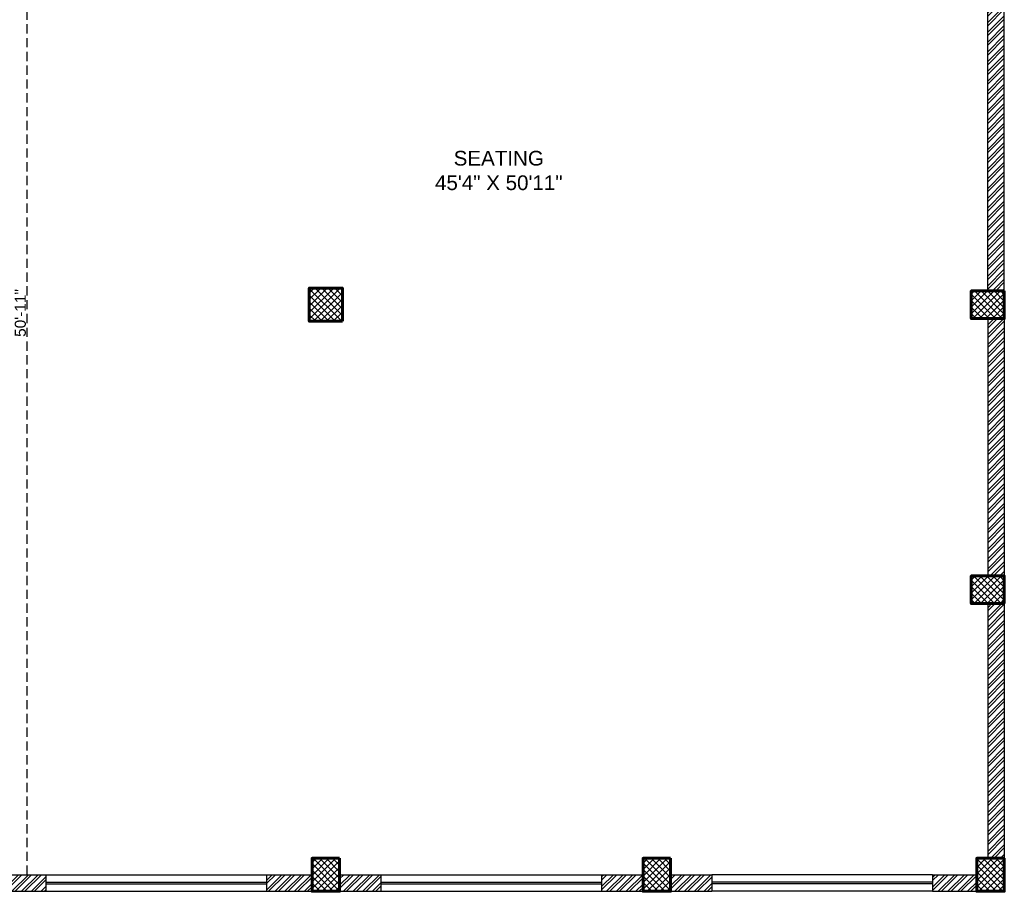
# Model space of a CAD drawing. Header units: inches. Extents: x 105152 to 158499, y 12149 to 30915.
# Tile 282 of 339: x 131248 to 131784, y 17404 to 17878. Entities that reach past the tile are written whole.
import ezdxf

# ---------------------------------------------------------------- set-up
doc = ezdxf.new("R2010")
doc.units = ezdxf.units.IN
doc.header["$MEASUREMENT"] = 0
doc.header["$PDMODE"] = 34
doc.linetypes.add('HIDDEN', pattern=[0.375, 0.25, -0.125])
doc.layers.add('PD_025_TEXT', color=61, linetype='Continuous')
doc.layers.add('PD_DIMENSION', color=101, linetype='Continuous')
for name, color, linetype, lineweight in [('PD_BRICK WALL_115', 134, 'Continuous', 30), ('PD_COLUMN', 2, 'Continuous', 60), ('PD_HATCH', 45, 'Continuous', 9), ('PD_WINDOW', 140, 'Continuous', 25)]:
    doc.layers.add(name, color=color, linetype=linetype, lineweight=lineweight)
doc.styles.get("Standard").update_dxf_attribs({"font": 'arial.ttf', "height": 6})
doc.styles.add('style1', font='arial.ttf', dxfattribs={"height": 500})
doc.dimstyles.new('ISO-10', dxfattribs={"dimtxt": 6, "dimasz": 0.5, "dimexe": 1.25, "dimexo": 0.625, "dimtad": 1, "dimtoh": 1, "dimdec": 1, "dimlunit": 4, "dimtxsty": 'Standard', "dimblk": 'ARCHTICK', "dimcen": 2.5, "dimclrt": 3, "dimadec": 0, "dimazin": 0, "dimtfac": 1, "dimtdec": 1, "dimtmove": 1, "dimatfit": 3, "dimfxl": 1, "dimarcsym": 0})
pattern_1 = [(45, (276111.2745, 44121.918), (-1.767766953, 1.767766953), []), (135, (276111.2745, 44121.918), (-1.767766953, -1.767766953), [])]

# ---------------------------------------------------------------- blocks, each defined once
blk = doc.blocks.new('_ArchTick')
at = {"color": 0, "linetype": 'ByBlock', "const_width": 0.15}
blk.add_lwpolyline([(-0.5, -0.5), (0.5, 0.5)], dxfattribs=at)
blk = doc.blocks.new('*D367')
at = {"layer": 'Defpoints', "color": 0, "ltscale": 20, "transparency": 16777216}
for p in [(131252.54, 18024.43), (131253.8, 18024.43), (131222.99, 17413.43)]:
    blk.add_point(p, dxfattribs=at)
at = {"layer": 'PD_DIMENSION', "color": 0, "linetype": 'HIDDEN', "lineweight": -2, "ltscale": 20, "transparency": 16777216}
for p, q in [((131253.18, 18024.43), (131251.29, 18024.43)), ((131252.54, 17413.43), (131252.54, 18024.43)), ((131227.14, 17413.43), (131253.79, 17413.43))]:
    blk.add_line(p, q, dxfattribs=at)
at = {"layer": 'PD_DIMENSION', "color": 0, "lineweight": -2, "ltscale": 20, "transparency": 16777216, "xscale": 0.5, "yscale": 0.5, "zscale": 0.5}
for p, rotation in [((131252.54, 18024.43), 90), ((131252.54, 17413.43), 270)]:
    blk.add_blockref('_ArchTick', p, dxfattribs=dict(at, rotation=rotation))
at = {"layer": 'PD_DIMENSION', "color": 3, "ltscale": 20, "transparency": 16777216, "insert": (131248.85, 17718.93), "char_height": 6, "attachment_point": 5, "rotation": 90}
blk.add_mtext('50\'-11"', dxfattribs=at)

msp = doc.modelspace()

# ---------------------------------------------------------------- hatches: boundary and pattern name
at = {"layer": 'PD_HATCH'}
h = msp.add_hatch(dxfattribs=at)
h.set_pattern_fill('ANSI32', color=256, scale=10)
h.set_pattern_definition([(45, (130673.841, 17518.1774), (-2.65165, 2.65165), []), (45, (130675.6088, 17518.1774), (-2.65165, 2.65165), [])])
h.paths.add_polyline_path([(130676.99, 17560.93), (130667.99, 17560.93), (130667.99, 17479.43), (130676.99, 17479.43)])
h.paths.add_polyline_path([(131038.49, 17413.43), (130868.99, 17413.43), (130868.99, 17404.43), (131038.49, 17404.43)])
h.paths.add_polyline_path([(131222.99, 17413.43), (131053.49, 17413.43), (131053.49, 17404.43), (131222.99, 17404.43)])
h.paths.add_polyline_path([(130676.99, 18277.43), (130667.99, 18277.43), (130667.99, 18195.93), (130676.99, 18195.93)])
h.paths.add_polyline_path([(130676.99, 18180.93), (130667.99, 18180.93), (130667.99, 18040.93), (130676.99, 18040.93)])
h.paths.add_polyline_path([(130676.99, 18025.93), (130667.99, 18025.93), (130667.99, 17885.93), (130676.99, 17885.93)])
h.paths.add_polyline_path([(130676.99, 17870.93), (130667.99, 17870.93), (130667.99, 17730.93), (130676.99, 17730.93)])
h.paths.add_polyline_path([(130676.99, 17715.93), (130667.99, 17715.93), (130667.99, 17575.93), (130676.99, 17575.93)])
h.paths.add_polyline_path([(131768.99, 18352.43), (131602.49, 18352.43), (131602.49, 18343.43), (131768.99, 18343.43)])
h.paths.add_polyline_path([(131587.49, 18352.43), (131422.49, 18352.43), (131422.49, 18343.43), (131587.49, 18343.43)])
h.paths.add_polyline_path([(131407.49, 18352.43), (131237.99, 18352.43), (131237.99, 18343.43), (131407.49, 18343.43)])
h.paths.add_polyline_path([(131222.99, 18352.43), (131053.49, 18352.43), (131053.49, 18343.43), (131222.99, 18343.43)])
h.paths.add_polyline_path([(130853.99, 18352.43), (130742.99, 18352.43), (130742.99, 18343.43), (130853.99, 18343.43)])
h.paths.add_polyline_path([(130727.99, 18352.43), (130667.99, 18352.43), (130667.99, 18292.43), (130676.99, 18292.43), (130676.99, 18343.43), (130727.99, 18343.43)])
h.paths.add_polyline_path([(130676.99, 17464.43), (130667.99, 17464.43), (130667.99, 17404.43), (130727.99, 17404.43), (130727.99, 17413.43), (130676.99, 17413.43)])
h.paths.add_polyline_path([(130853.99, 17413.43), (130742.99, 17413.43), (130742.99, 17404.43), (130853.99, 17404.43)])
h.paths.add_polyline_path([(131262.74, 17413.43), (131237.99, 17413.43), (131237.99, 17404.43), (131262.74, 17404.43)])
h.paths.add_polyline_path([(131407.49, 17413.43), (131382.74, 17413.43), (131382.74, 17404.43), (131407.49, 17404.43)])
h.paths.add_polyline_path([(131444.99, 17413.43), (131422.49, 17413.43), (131422.49, 17404.43), (131444.99, 17404.43)])
h.paths.add_polyline_path([(131587.49, 17413.43), (131564.99, 17413.43), (131564.99, 17404.43), (131587.49, 17404.43)])
h.paths.add_polyline_path([(131624.99, 17413.43), (131602.49, 17413.43), (131602.49, 17404.43), (131624.99, 17404.43)])
h.paths.add_polyline_path([(131768.99, 17413.43), (131744.99, 17413.43), (131744.99, 17404.43), (131768.99, 17404.43)])
h.paths.add_polyline_path([(131783.99, 17422.43), (131774.99, 17422.43)])
h.paths.add_polyline_path([(131783.99, 17560.93), (131774.99, 17560.93), (131774.99, 17422.43), (131783.99, 17422.43)])
h.paths.add_polyline_path([(131783.99, 17715.93), (131774.99, 17715.93), (131774.99, 17575.93), (131783.99, 17575.93)])
h.paths.add_polyline_path([(131783.99, 18025.93), (131774.99, 18025.93), (131774.99, 17730.93), (131783.99, 17730.93)])
h.paths.add_polyline_path([(131783.99, 18334.43), (131774.99, 18334.43), (131774.99, 18195.93), (131783.99, 18195.93)])
h.paths.add_polyline_path([(131765.99, 18192.93), (131660.99, 18192.93), (131660.99, 18183.93), (131765.99, 18183.93)])
h.paths.add_polyline_path([(131660.99, 18180.93), (131651.99, 18180.93), (131651.99, 18102.93), (131660.99, 18102.93)])
h.paths.add_polyline_path([(131651.99, 18192.93), (131579.99, 18192.93), (131579.99, 18183.93), (131651.99, 18183.93)])
h.paths.add_polyline_path([(131579.99, 18180.93), (131570.99, 18180.93), (131570.99, 18102.93), (131579.99, 18102.93)])
h.paths.add_polyline_path([(131570.99, 18192.93), (131489.99, 18192.93), (131489.99, 18090.93), (131516.99, 18090.93), (131516.99, 18099.93), (131498.99, 18099.93), (131498.99, 18183.93), (131570.99, 18183.93)])
h.paths.add_polyline_path([(131570.99, 18099.93), (131552.99, 18099.93), (131552.99, 18090.93), (131570.99, 18090.93)], flags=17)
h.paths.add_polyline_path([(131597.99, 18099.93), (131579.99, 18099.93), (131579.99, 18090.93), (131597.99, 18090.93)])
h.paths.add_polyline_path([(131651.99, 18099.93), (131633.99, 18099.93), (131633.99, 18090.93), (131651.99, 18090.93)])
h.paths.add_polyline_path([(131660.99, 18090.93), (131651.99, 18090.93), (131651.99, 18027.93), (131660.99, 18027.93)])
h.paths.add_polyline_path([(131783.99, 18041.93), (131774.99, 18041.93), (131774.99, 18040.93), (131783.99, 18040.93)])
h.paths.add_polyline_path([(131783.99, 18180.93), (131774.99, 18180.93), (131774.99, 18161.93), (131783.99, 18161.93)])
h.paths.add_polyline_path([(130905.74, 18343.43), (130905.74, 18352.43), (130868.99, 18352.43), (130868.99, 18343.43)])
h.paths.add_polyline_path([(131001.74, 18352.43), (131001.74, 18343.43), (131038.49, 18343.43), (131038.49, 18352.43)])
h = msp.add_hatch(dxfattribs=at)
h.set_pattern_fill('ANSI37', color=256, scale=20)
h.set_pattern_definition(pattern_1)
h.paths.add_polyline_path([(131423.99, 17714.43), (131423.99, 17732.43), (131405.99, 17732.43), (131405.99, 17714.43)])
h = msp.add_hatch(dxfattribs=at)
h.set_pattern_fill('ANSI37', color=256, scale=20)
h.set_pattern_definition(pattern_1)
h.paths.add_polyline_path([(131783.99, 17730.93), (131783.99, 17715.93), (131765.99, 17715.93), (131765.99, 17730.93)])
h = msp.add_hatch(dxfattribs=at)
h.set_pattern_fill('ANSI37', color=256, scale=20)
h.set_pattern_definition(pattern_1)
h.paths.add_polyline_path([(131783.99, 17560.93), (131783.99, 17575.93), (131765.99, 17575.93), (131765.99, 17560.93)])
h = msp.add_hatch(dxfattribs=at)
h.set_pattern_fill('ANSI37', color=256, scale=20)
h.set_pattern_definition(pattern_1)
h.paths.add_polyline_path([(131422.49, 17404.43), (131407.49, 17404.43), (131407.49, 17422.43), (131422.49, 17422.43)])
h = msp.add_hatch(dxfattribs=at)
h.set_pattern_fill('ANSI37', color=256, scale=20)
h.set_pattern_definition(pattern_1)
h.paths.add_polyline_path([(131602.49, 17404.43), (131587.49, 17404.43), (131587.49, 17422.43), (131602.49, 17422.43)])
h = msp.add_hatch(dxfattribs=at)
h.set_pattern_fill('ANSI37', color=256, scale=20)
h.set_pattern_definition(pattern_1)
h.paths.add_polyline_path([(131783.99, 17404.43), (131768.99, 17404.43), (131768.99, 17422.43), (131783.99, 17422.43)])

# ---------------------------------------------------------------- linework, layer by layer
at = {"layer": 'PD_BRICK WALL_115', "lineweight": 30}
for p, q in [((131783.99, 17730.93), (131783.99, 18041.93)), ((131774.99, 17730.93), (131774.99, 18025.93)), ((131774.99, 17715.93), (131774.99, 17575.93)), ((131783.99, 17715.93), (131783.99, 17575.93)), ((131774.99, 17560.93), (131774.99, 17422.43)), ((131783.99, 17560.93), (131783.99, 17422.43)), ((131237.99, 17413.43), (131262.74, 17413.43)), ((131262.74, 17413.43), (131262.74, 17404.43)), ((131382.74, 17413.43), (131407.49, 17413.43)), ((131382.74, 17413.43), (131382.74, 17404.43)), ((131422.49, 17413.43), (131444.99, 17413.43)), ((131444.99, 17413.43), (131444.99, 17404.43)), ((131564.99, 17413.43), (131587.49, 17413.43)), ((131564.99, 17413.43), (131564.99, 17404.43)), ((131602.49, 17413.43), (131624.99, 17413.43)), ((131624.99, 17413.43), (131624.99, 17404.43)), ((131744.99, 17413.43), (131768.99, 17413.43)), ((131744.99, 17413.43), (131744.99, 17404.43)), ((131237.99, 17404.43), (131262.74, 17404.43)), ((131382.74, 17404.43), (131444.99, 17404.43)), ((131564.99, 17404.43), (131624.99, 17404.43)), ((131744.99, 17404.43), (131783.99, 17404.43))]:
    msp.add_line(p, q, dxfattribs=at)
at = {"layer": 'PD_COLUMN'}
for points in [[(131423.99, 17714.43), (131423.99, 17732.43), (131405.99, 17732.43), (131405.99, 17714.43)], [(131783.99, 17730.93), (131783.99, 17715.93), (131765.99, 17715.93), (131765.99, 17730.93)], [(131783.99, 17560.93), (131783.99, 17575.93), (131765.99, 17575.93), (131765.99, 17560.93)], [(131422.49, 17422.43), (131407.49, 17422.43), (131407.49, 17404.43), (131422.49, 17404.43)], [(131602.49, 17422.43), (131587.49, 17422.43), (131587.49, 17404.43), (131602.49, 17404.43)], [(131783.99, 17422.43), (131768.99, 17422.43), (131768.99, 17404.43), (131783.99, 17404.43)]]:
    msp.add_lwpolyline(points, close=True, dxfattribs=at)
at = {"layer": 'PD_WINDOW'}
for p, q in [((131262.74, 17413.43), (131382.74, 17413.43)), ((131262.74, 17409.43), (131382.74, 17409.43)), ((131444.99, 17413.43), (131564.99, 17413.43)), ((131444.99, 17409.43), (131564.99, 17409.43)), ((131744.99, 17413.43), (131624.99, 17413.43)), ((131744.99, 17409.43), (131624.99, 17409.43)), ((131262.74, 17408.43), (131382.74, 17408.43)), ((131262.74, 17404.43), (131382.74, 17404.43)), ((131444.99, 17408.43), (131564.99, 17408.43)), ((131444.99, 17404.43), (131564.99, 17404.43)), ((131744.99, 17408.43), (131624.99, 17408.43)), ((131744.99, 17404.43), (131624.99, 17404.43))]:
    msp.add_line(p, q, dxfattribs=at)

# ---------------------------------------------------------------- texts
at = {"layer": 'PD_025_TEXT', "insert": (131427.6, 17807.1), "char_height": 8, "width": 162.9076, "attachment_point": 1, "style": 'style1'}
msp.add_mtext('\\pxqc;SEATING\\P45\'4" X 50\'11"', dxfattribs=at)

# ---------------------------------------------------------------- dimensions: what is measured, and where the dimension line sits
at = {"layer": 'PD_DIMENSION', "ltscale": 20}
dim = msp.add_linear_dim(base=(131252.54, 18024.43), p1=(131222.99, 17413.43), p2=(131253.8, 18024.43), angle=90, dimstyle='ISO-10', override={"dimfxl": 25.4, "dimfxlon": 1, "dimarcsym": 1}, dxfattribs=at)
dim.commit()
dim.dimension.update_dxf_attribs({"geometry": '*D367', "text_midpoint": (131248.85, 17718.93)})

doc.saveas('drawing.dxf')
